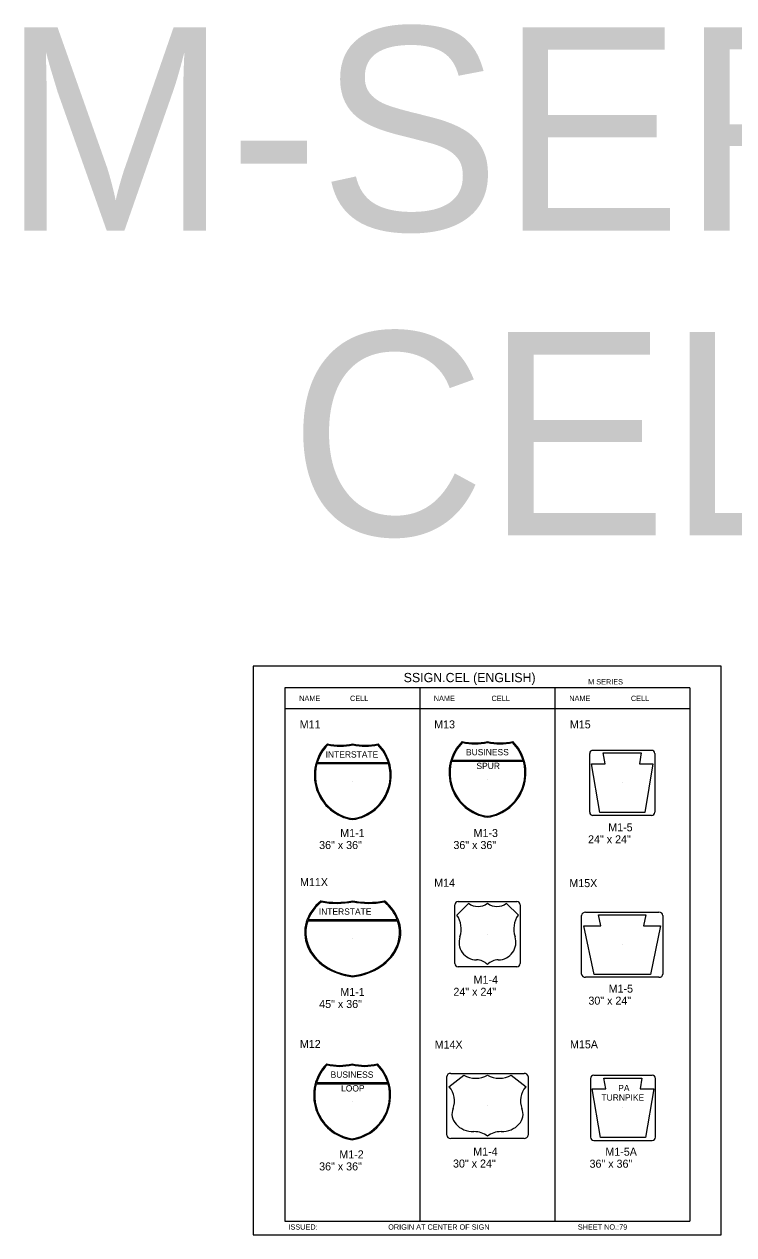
# Model space of a CAD drawing. Extents: x -5299 to 22597, y -19549 to -1808.
# Drawn here: x 8476 to 9540, y -3623 to -1808 of the extents above; entities that cross this region are included whole.
import ezdxf

# ---------------------------------------------------------------- set-up
doc = ezdxf.new("R2010")
doc.units = 0
for name, color, linetype in [('Level 1', 7, 'Continuous'), ('Level 2', 7, 'Continuous'), ('Level 3', 7, 'Continuous'), ('Level 61', 7, 'Continuous')]:
    doc.layers.add(name, color=color, linetype=linetype)

msp = doc.modelspace()

# ---------------------------------------------------------------- linework, layer by layer
at = {"layer": 'Level 1'}
for p, q in [((9474, -2802.9), (8867, -2802.9)), ((8867, -2802.9), (8867, -3602.9)), ((9069.4, -2802.9), (9069.4, -3602.9)), ((9271.7, -2802.9), (9271.7, -3602.9)), ((9474, -2802.9), (9474, -3602.9)), ((9474, -2834.6), (8867, -2834.6)), ((9133.2, -2884.9), (9133.2, -2884.9)), ((9170.7, -2884.8), (9170.7, -2884.8)), ((9208.2, -2884.9), (9208.2, -2884.9)), ((8931.3, -2888.4), (8931.3, -2888.4)), ((8968.8, -2888.3), (8968.8, -2888.3)), ((9006.3, -2888.4), (9006.3, -2888.4)), ((9346.9, -2917.1), (9344.1, -2900.8)), ((9344.1, -2900.8), (9372.6, -2900.8)), ((9372.6, -2900.8), (9401, -2900.8)), ((9401, -2900.8), (9398.3, -2917.1)), ((8915, -2916.7), (9022.6, -2916.7)), ((9022.2, -2915.3), (8915.4, -2915.3)), ((9116.9, -2913.2), (9224.5, -2913.2)), ((9224.1, -2911.8), (9117.3, -2911.8)), ((9338.8, -2990.2), (9326.5, -2917.1)), ((9326.5, -2917.1), (9346.9, -2917.1)), ((9398.3, -2917.1), (9418.6, -2917.1)), ((9418.6, -2917.1), (9406.4, -2990.2)), ((9170.7, -2940.3), (9170.7, -2940.3)), ((8968.8, -2943.8), (8968.8, -2943.8)), ((9372.6, -2945.6), (9372.6, -2945.6)), ((9372.6, -2945.6), (9372.6, -2945.6)), ((9373.3, -2990.2), (9338.8, -2990.2)), ((9406.4, -2990.2), (9371.8, -2990.2)), ((8921.9, -3124), (8921.9, -3124)), ((8968.8, -3123.9), (8968.8, -3123.9)), ((9015.7, -3124), (9015.7, -3124)), ((9124.5, -3143.9), (9142.2, -3126.2)), ((9199.1, -3126.2), (9216.9, -3143.9)), ((8901.6, -3152.3), (9036, -3152.3)), ((9035.5, -3150.9), (8902.1, -3150.9)), ((9340.4, -3159.9), (9337, -3143.6)), ((9337, -3143.6), (9372.6, -3143.6)), ((9372.6, -3143.6), (9408.1, -3143.6)), ((9408.1, -3143.6), (9404.7, -3159.9)), ((9170.7, -3172.4), (9170.7, -3172.4)), ((9330.3, -3233), (9315, -3159.9)), ((9315, -3159.9), (9340.4, -3159.9)), ((9404.7, -3159.9), (9430.1, -3159.9)), ((9430.1, -3159.9), (9414.8, -3233)), ((8968.8, -3179.4), (8968.8, -3179.4)), ((9213.4, -3184.6), (9213.4, -3184.6)), ((9372.6, -3188.4), (9372.6, -3188.4)), ((9372.6, -3188.4), (9372.6, -3188.4)), ((9154.4, -3211), (9154.4, -3211)), ((9186.9, -3211), (9186.9, -3211)), ((9373.5, -3233), (9330.3, -3233)), ((9414.8, -3233), (9371.7, -3233)), ((8930.4, -3368.4), (8930.4, -3368.4)), ((8967.9, -3368.3), (8967.9, -3368.3)), ((9005.4, -3368.4), (9005.4, -3368.4)), ((9112.9, -3401.4), (9135.1, -3383.6)), ((9206.2, -3383.6), (9228.5, -3401.4)), ((9347.9, -3404.3), (9345.2, -3388.1)), ((9345.2, -3388.1), (9373.7, -3388.1)), ((9373.7, -3388.1), (9402.1, -3388.1)), ((9402.1, -3388.1), (9399.4, -3404.3)), ((8914.1, -3396.7), (9021.6, -3396.7)), ((9021.2, -3395.3), (8914.5, -3395.3)), ((9339.9, -3477.5), (9327.6, -3404.3)), ((9327.6, -3404.3), (9347.9, -3404.3)), ((9399.4, -3404.3), (9419.7, -3404.3)), ((9419.7, -3404.3), (9407.5, -3477.5)), ((8967.9, -3423.7), (8967.9, -3423.7)), ((9170.7, -3429.9), (9170.7, -3429.9)), ((9224, -3442.1), (9224, -3442.1)), ((9373.7, -3432.8), (9373.7, -3432.8)), ((9373.7, -3432.8), (9373.7, -3432.8)), ((9150.4, -3468.5), (9150.4, -3468.5)), ((9191, -3468.5), (9191, -3468.5)), ((9374.4, -3477.5), (9339.9, -3477.5)), ((9407.5, -3477.5), (9372.9, -3477.5)), ((8867, -3602.9), (9474, -3602.9))]:
    msp.add_line(p, q, dxfattribs=at)
for centre, radius, start, end in [((9180.2, -2930.8), 67.1, 135, 261.8699), ((9180.2, -2930.8), 65.6, 135.6924, 163.2072), ((9151.7, -2808.7), 77, 255.75, 284.25), ((9151.7, -2808.7), 78.5, 256.3405, 283.989), ((9189.7, -2808.7), 77, 255.75, 284.25), ((9161.2, -2930.8), 67.1, 278.1301, 45), ((9189.7, -2808.7), 78.5, 256.011, 283.6595), ((9161.2, -2930.8), 65.6, 16.7928, 44.3076), ((8978.3, -2934.3), 67.1, 135, 261.8699), ((8978.3, -2934.3), 65.6, 135.6924, 163.2072), ((8949.8, -2812.2), 77, 255.75, 284.25), ((8949.8, -2812.2), 78.5, 256.3405, 283.989), ((8987.8, -2812.2), 77, 255.75, 284.25), ((8959.3, -2934.3), 67.1, 278.1301, 45), ((8987.8, -2812.2), 78.5, 256.011, 283.6595), ((8959.3, -2934.3), 65.6, 16.7928, 44.3076), ((8978.3, -2934.3), 65.6, 164.4869, 261.8699), ((8959.3, -2934.3), 65.6, 278.1301, 15.5131), ((9180.2, -2930.8), 65.6, 164.4869, 261.8699), ((9161.2, -2930.8), 65.6, 278.1301, 15.5131), ((9156.5, -3107.2), 23.7, 233.136, 306.864), ((9184.9, -3107.2), 23.7, 233.136, 306.864), ((9094.4, -3164.7), 36.9, 341.8289, 34.5747), ((9247, -3164.7), 36.9, 145.4253, 198.1711), ((9154.4, -3184.6), 26.4, 161.452, 269.9953), ((9186.9, -3184.6), 26.4, 270.0047, 18.548), ((9154.4, -3233.3), 22.3, 43.7275, 90), ((9186.9, -3233.3), 22.3, 90, 136.2725), ((8977.3, -3414.2), 67.1, 135, 261.8699), ((8977.3, -3414.2), 65.6, 135.6924, 163.2072), ((8948.9, -3292.1), 77, 255.75, 284.25), ((8948.9, -3292.1), 78.5, 256.3405, 283.989), ((8986.8, -3292.1), 77, 255.75, 284.25), ((8958.4, -3414.2), 67.1, 278.1301, 45), ((8986.8, -3292.1), 78.5, 256.011, 283.6595), ((8958.4, -3414.2), 65.6, 16.7928, 44.3076), ((8977.3, -3414.2), 65.6, 164.4869, 261.8699), ((8958.4, -3414.2), 65.6, 278.1301, 15.5131)]:
    msp.add_arc(centre, radius, start, end, dxfattribs=at)
for centre, major_axis, start_param, end_param in [((8980.6, -3169.9), (-83.8, 0), 5.497787, 7.712085), ((8980.6, -3169.9), (-82.1, 0), 5.509871, 5.990097), ((8945.1, -3047.8), (96.3, 0), 4.463679, 4.961099), ((8945.1, -3047.8), (98.1, 0), 4.473986, 4.956542), ((8992.5, -3047.8), (96.3, 0), 4.463679, 4.961099), ((8956.9, -3169.9), (-83.8, 0), 1.712693, 3.926991), ((8992.5, -3047.8), (98.1, 0), 4.468236, 4.950792), ((8956.9, -3169.9), (-82.1, 0), 3.434681, 3.914907), ((8980.6, -3169.9), (-82.1, 0), 6.01243, 7.712085), ((8956.9, -3169.9), (-82.1, 0), 1.712693, 3.412348), ((9152.9, -3364.7), (29.6, 0), 4.068991, 5.355787), ((9188.5, -3364.7), (29.6, 0), 4.068991, 5.355787), ((9075.3, -3422.2), (46.1, 0), 5.96604, 6.886628), ((9266.1, -3422.2), (46.1, 0), 2.53815, 3.458738), ((9150.4, -3442.1), (33, 0), 2.817869, 4.712307), ((9191, -3442.1), (33, 0), 4.712471, 6.606909), ((9150.4, -3490.8), (-27.9, 0), 3.904781, 4.712389), ((9191, -3490.8), (-27.9, 0), 4.712389, 5.519997)]:
    msp.add_ellipse(centre, major_axis=major_axis, ratio=0.8, start_param=start_param, end_param=end_param, dxfattribs=at)
at = {"layer": 'Level 3'}
for p, q in [((9323.8, -2989.5), (9323.8, -2901.7)), ((9328.7, -2896.8), (9416.5, -2896.8)), ((9421.4, -2901.7), (9421.4, -2989.5)), ((9416.5, -2994.3), (9328.7, -2994.3)), ((9121.9, -3216.3), (9121.9, -3128.5)), ((9126.8, -3123.6), (9214.6, -3123.6)), ((9219.5, -3128.5), (9219.5, -3216.3)), ((9317.7, -3139.6), (9427.4, -3139.6)), ((9311.6, -3232.2), (9311.6, -3144.5)), ((9433.5, -3144.5), (9433.5, -3232.2)), ((9214.6, -3221.2), (9126.8, -3221.2)), ((9427.4, -3237.1), (9317.7, -3237.1)), ((9109.7, -3473.7), (9109.7, -3386)), ((9115.8, -3381.1), (9225.5, -3381.1)), ((9231.6, -3386), (9231.6, -3473.7)), ((9324.9, -3388.9), (9324.9, -3476.7)), ((9417.6, -3384.1), (9329.8, -3384.1)), ((9422.4, -3476.7), (9422.4, -3388.9)), ((9225.5, -3478.6), (9115.8, -3478.6)), ((9329.8, -3481.6), (9417.6, -3481.6))]:
    msp.add_line(p, q, dxfattribs=at)
for centre, start, end in [((9328.7, -2901.7), 90, 180), ((9416.5, -2901.7), 0, 90), ((9328.7, -2989.5), 180, 270), ((9416.5, -2989.5), 270, 0), ((9126.8, -3128.5), 90, 180), ((9214.6, -3128.5), 0, 90), ((9126.8, -3216.3), 180, 270), ((9214.6, -3216.3), 270, 0), ((9329.8, -3388.9), 90, 180), ((9417.6, -3388.9), 0, 90), ((9329.8, -3476.7), 180, 270), ((9417.6, -3476.7), 270, 0)]:
    msp.add_arc(centre, 4.88, start, end, dxfattribs=at)
for centre, major_axis, start_param, end_param in [((9317.7, -3144.5), (-6.1, 0), 4.712389, 6.283185), ((9427.4, -3144.5), (-6.1, 0), 3.141593, 4.712389), ((9317.7, -3232.2), (6.1, 0), 3.141593, 4.712389), ((9427.4, -3232.2), (6.1, 0), 4.712389, 6.283185), ((9115.8, -3386), (-6.1, 0), 4.712389, 6.283185), ((9225.5, -3386), (-6.1, 0), 3.141593, 4.712389), ((9115.8, -3473.7), (6.1, 0), 3.141593, 4.712389), ((9225.5, -3473.7), (6.1, 0), 4.712389, 6.283185)]:
    msp.add_ellipse(centre, major_axis=major_axis, ratio=0.8, start_param=start_param, end_param=end_param, dxfattribs=at)
at = {"layer": 'Level 61'}
msp.add_lwpolyline([(8819.5, -3623.1), (9520.6, -3623.1), (9520.6, -2770.8), (8819.5, -2770.8)], close=True, dxfattribs=at)

# ---------------------------------------------------------------- texts
at = {"layer": 'Level 1'}
for s, p in [('INTERSTATE', (8928.1, -2907.7)), ('BUSINESS', (9138.5, -2904.2)), ('SPUR', (9154.1, -2924.9)), ('INTERSTATE', (8917.9, -3143.3)), ('BUSINESS', (8935.6, -3387.7)), ('LOOP', (8951.3, -3408.3)), ('PA', (9366.6, -3407.8)), ('TURNPIKE', (9341.4, -3422))]:
    msp.add_text(s, height=9.48, dxfattribs=at).set_placement(p)
at = {"layer": 'Level 2'}
for s, p in [('M11', (8889.3, -2863.9)), ('M13', (9090.8, -2863.9)), ('M15', (9294.1, -2863.9)), ('M11X', (8889.7, -3100.4)), ('M14', (9090.8, -3101.3)), ('M15X', (9293.3, -3101.9)), ('M12', (8889.5, -3343)), ('M14X', (9091.5, -3343.9)), ('M15A', (9294.3, -3343.6))]:
    msp.add_text(s, height=12, dxfattribs=at).set_placement(p)
at = {"layer": 'Level 3'}
for s, height, p in [('M-SERIES', 304.78, (8443, -2117.5)), ('CELLS', 304.78, (8873.9, -2574.6)), ('SSIGN.CEL (ENGLISH)', 13.857, (9045.1, -2794.6)), ('M SERIES', 7.92, (9321.5, -2798)), ('NAME', 7.92, (8888.5, -2822.8)), ('CELL', 7.92, (8964.7, -2822.8)), ('NAME', 7.92, (9090.2, -2822.8)), ('CELL', 7.92, (9176.8, -2822.8)), ('NAME', 7.92, (9293.2, -2822.8)), ('CELL', 7.92, (9385.6, -2822.8)), ('M1-5', 12, (9351.6, -3018.2)), ('M1-1', 12, (8950, -3026.8)), ('M1-3', 12, (9149.8, -3026.8)), ('24" x 24"', 12, (9321.4, -3036.2)), ('36" x 36"', 12, (8918.4, -3044.8)), ('36" x 36"', 12, (9119.6, -3044.8)), ('M1-4', 12, (9149.8, -3246.8)), ('M1-5', 12, (9352.2, -3260.1)), ('M1-1', 12, (8950.1, -3265.1)), ('24" x 24"', 12, (9119.6, -3264.8)), ('30" x 24"', 12, (9321.9, -3278.1)), ('45" x 36"', 12, (8918.5, -3283.1)), ('M1-2', 12, (8948.6, -3508.6)), ('M1-4', 12, (9149.3, -3504.3)), ('M1-5A', 12, (9347.3, -3504.6)), ('36" x 36"', 12, (8918.4, -3526.6)), ('30" x 24"', 12, (9119, -3522.3)), ('36" x 36"', 12, (9323.6, -3522.6)), ('ISSUED:', 7.92, (8872.4, -3615.4)), ('ORIGIN AT CENTER OF SIGN', 7.918, (9021.9, -3615.4)), ('SHEET NO.:79', 7.918, (9306, -3615.4))]:
    msp.add_text(s, height=height, dxfattribs=at).set_placement(p)

doc.saveas('drawing.dxf')
